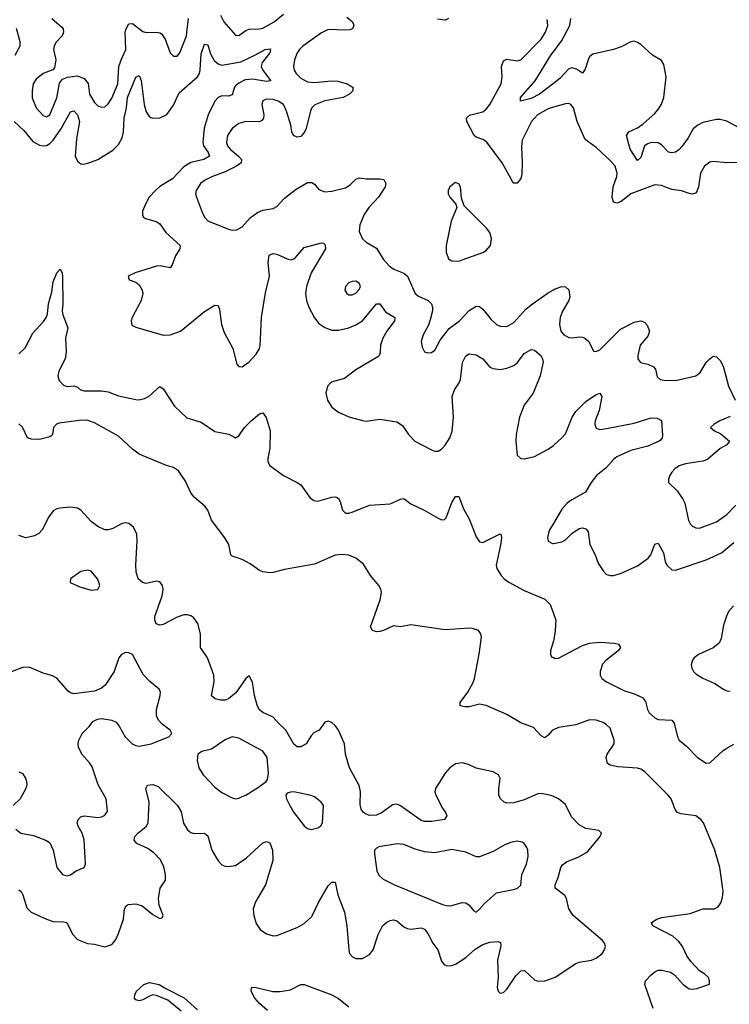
# Model space of a CAD drawing. Header units: inches. Extents: x 1839270 to 1929235, y 762242 to 910350.
# Tile 293 of 362: x 1866894 to 1871024, y 892594 to 898323. Entities that reach past the tile are written whole.
import ezdxf

# ---------------------------------------------------------------- set-up
doc = ezdxf.new("R2010")
doc.units = ezdxf.units.IN
doc.header["$MEASUREMENT"] = 0
doc.layers.add('B8869', color=7, linetype='Continuous')
doc.layers.add('B8879', color=7, linetype='Continuous')

msp = doc.modelspace()

# ---------------------------------------------------------------- linework, layer by layer
at = {"layer": 'B8869', "color": 5}
for points, elevation in [([(1868063.2, 898350), (1868082.7, 898310), (1868150, 898234), (1868170, 898232), (1868210, 898260.9), (1868230, 898267.3), (1868290, 898269.4), (1868310, 898274.4), (1868375.1, 898310), (1868430, 898355)], 640), ([(1867081.5, 898330), (1867139.6, 898279.6), (1867147.3, 898270), (1867150.2, 898250), (1867142.2, 898230), (1867104.2, 898190), (1867094, 898170), (1867090.4, 898150), (1867105.5, 898090), (1867097.5, 898042.5), (1867087.7, 898032.3), (1867030, 898009.4), (1866990, 897977), (1866973.1, 897950), (1866966, 897910), (1866967.7, 897867.7), (1866990, 897810.4), (1867030, 897765.3), (1867050, 897758.7), (1867070, 897770.4), (1867110, 897868.7), (1867126.1, 897953.9), (1867142.9, 897977.1), (1867171.6, 897988.4), (1867230, 897995.9), (1867270, 897981.2), (1867292.2, 897952.2), (1867300.1, 897890), (1867330, 897841.7), (1867350, 897822.6), (1867370, 897814.9), (1867390, 897817), (1867410, 897833.7), (1867430, 897866.7), (1867464.9, 897950), (1867472.1, 898050), (1867486, 898094), (1867511.1, 898150), (1867508.5, 898250), (1867513.5, 898270), (1867530, 898299.5), (1867550, 898301.7), (1867610, 898253.8), (1867630, 898249.3), (1867690.3, 898250.3), (1867710, 898247), (1867720.3, 898240.3), (1867740.3, 898210), (1867770.6, 898130), (1867790, 898110.6), (1867810, 898110.5), (1867825.6, 898130), (1867864.2, 898230), (1867867.8, 898250), (1867877.6, 898330)], 640), ([(1868798, 898338), (1868830.6, 898310), (1868839.1, 898290), (1868830.8, 898270), (1868816.5, 898263.5), (1868790, 898261.3), (1868690, 898265.6), (1868650, 898247), (1868542.4, 898170), (1868522.6, 898150), (1868509.3, 898130), (1868493, 898090), (1868486.9, 898050), (1868491.3, 898030), (1868503.5, 898010), (1868530, 897982.7), (1868570, 897961.4), (1868610, 897957.7), (1868707.2, 897967.2), (1868745.3, 897965.3), (1868801, 897950), (1868830, 897933.4), (1868834, 897930), (1868833, 897910), (1868813.4, 897890), (1868776.3, 897870), (1868670, 897851.2), (1868612, 897828), (1868593.8, 897810), (1868586.3, 897793.7), (1868561.4, 897690), (1868552, 897668), (1868530, 897643.5), (1868510, 897639.7), (1868488, 897650), (1868477.2, 897670), (1868471.3, 897710), (1868447.7, 897790), (1868428.8, 897830), (1868397.7, 897850), (1868370, 897859.2), (1868330, 897860.9), (1868308.6, 897851.4), (1868302.8, 897830), (1868315, 897770), (1868312.9, 897750), (1868303.4, 897736.6), (1868290, 897728.2), (1868210, 897730.7), (1868170, 897719.3), (1868130.1, 897689.9), (1868104.2, 897650), (1868097.8, 897610), (1868103.8, 897590), (1868119.3, 897570), (1868168.1, 897530), (1868184.6, 897510), (1868184.1, 897490), (1868156.9, 897470), (1868090, 897437), (1868017.1, 897410), (1867970, 897386.9), (1867946.7, 897370), (1867920.4, 897330), (1867918.4, 897310), (1867923.1, 897290), (1867958, 897198), (1867971.7, 897171.7), (1867990, 897153), (1868110, 897104.9), (1868130, 897099.1), (1868158.9, 897101.1), (1868190, 897117.3), (1868236.2, 897170), (1868278.4, 897201.6), (1868310, 897215.3), (1868370, 897224.6), (1868390, 897235.3), (1868434.9, 897285.1), (1868503.5, 897336.5), (1868570, 897375.3), (1868595.4, 897375.4), (1868610, 897365.5), (1868635.6, 897335.6), (1868670, 897321.7), (1868710, 897324.9), (1868790, 897345.4), (1868817.9, 897362.1), (1868850, 897394.9), (1868870, 897403.2), (1868910, 897397.5), (1868990, 897397.4), (1869012.6, 897392.6), (1869026, 897370), (1869021.3, 897350), (1868982.3, 897290), (1868926.7, 897230), (1868899, 897190), (1868873.7, 897130), (1868870.4, 897090), (1868890, 897047.7), (1868910, 897028), (1868970, 896994), (1869010.4, 896930), (1869043.8, 896890), (1869071.3, 896871.3), (1869130, 896849.2), (1869151.3, 896831.3), (1869196.5, 896730), (1869215.1, 896715.1), (1869272.2, 896690), (1869291.4, 896670), (1869296.9, 896650), (1869295.9, 896630), (1869283.8, 896576.2), (1869273.4, 896546.6), (1869243.1, 896490), (1869230.7, 896450.7), (1869237.5, 896417.5), (1869250.7, 896390.7), (1869270, 896384.9), (1869290, 896386), (1869310, 896400.7), (1869340.6, 896459.4), (1869393.1, 896526.9), (1869453.7, 896570), (1869510, 896630.3), (1869550, 896656.4), (1869570, 896654), (1869590, 896639.5), (1869638.4, 896578.4), (1869669, 896549), (1869690, 896540.4), (1869730, 896538.7), (1869770, 896560.9), (1869840.6, 896639.4), (1869870, 896663.5), (1869970, 896734.3), (1870000, 896750.9)], 640), ([(1869390, 898329.5), (1869370, 898319.7), (1869326.5, 898326.5)], 640), ([(1870000, 897813.7), (1869970, 897805), (1869907.1, 897770), (1869872.3, 897730), (1869818.7, 897621.3), (1869814.2, 897585.8), (1869818.3, 897490), (1869815.9, 897424.1), (1869810, 897399.3), (1869790, 897371.8), (1869770, 897371.6), (1869762.2, 897382.2), (1869702, 897490), (1869613.8, 897610), (1869590, 897627), (1869550, 897639.8), (1869539.3, 897650), (1869495.8, 897730), (1869494.5, 897750), (1869513, 897767), (1869590, 897786.2), (1869610, 897801.6), (1869630, 897829.1), (1869696.1, 897950), (1869701.8, 897990), (1869698.5, 898050), (1869710, 898083.1), (1869730, 898094.2), (1869790, 898083.2), (1869811.3, 898090), (1869929.8, 898210), (1869953.6, 898250), (1869967.4, 898290), (1869964.7, 898324.7)], 640), ([(1866874.7, 898274.7), (1866895.6, 898195.6), (1866895.5, 898170), (1866865.8, 898114.2)], 620), ([(1866862.6, 897730), (1866918, 897678), (1866970, 897614.4), (1867010, 897592.6), (1867030, 897589), (1867050, 897591.9), (1867070, 897601.9), (1867090, 897622.1), (1867133.7, 897686.3), (1867190, 897786.7), (1867210, 897792.8), (1867230.7, 897770), (1867241.4, 897730), (1867224.4, 897630), (1867218, 897530), (1867230, 897500.4), (1867250, 897484.6), (1867263.2, 897483.2), (1867290, 897488), (1867350, 897509.2), (1867436.3, 897563.7), (1867470, 897597), (1867490, 897636.4), (1867498.2, 897670), (1867502.8, 897750), (1867516.6, 897810), (1867522.6, 897870), (1867570, 897988), (1867590, 897999.1), (1867600.6, 897970), (1867618.5, 897830), (1867630, 897786.7), (1867650, 897758.9), (1867667.7, 897750), (1867710, 897751.5), (1867750, 897771.8), (1867790, 897826.5), (1867823, 897897), (1867930, 897991.3), (1867940.5, 898010), (1867944.3, 898030), (1867950, 898124.9), (1867970, 898181.6), (1867990, 898177.1), (1868005.1, 898125.1), (1868026.7, 898086.7), (1868050, 898065.6), (1868070, 898059.3), (1868181.2, 898078.8), (1868263.7, 898116.3), (1868323.6, 898150), (1868353.4, 898153.4), (1868350.2, 898130), (1868305.5, 898074.5), (1868299.5, 898050), (1868309.1, 898029.1), (1868354.3, 897970), (1868353.4, 897966.6), (1868330, 897962.9), (1868250, 897977), (1868206.6, 897973.4), (1868170, 897954.7), (1868150, 897937.8), (1868143.8, 897930), (1868130, 897885.1), (1868110, 897878.6), (1868070, 897879.4), (1868050, 897869.8), (1868030, 897848.3), (1867990.9, 897770), (1867967.9, 897692.1), (1867960.3, 897610), (1867963.1, 897590), (1867990.8, 897550), (1867999.2, 897530), (1867966.7, 897510), (1867890, 897491.7), (1867850, 897466.2), (1867783.2, 897396.8), (1867710, 897352.1), (1867684, 897330), (1867648.4, 897290), (1867625.5, 897250), (1867609.1, 897209.1), (1867608.2, 897188.2), (1867614.9, 897174.9), (1867625.9, 897165.9), (1867688.6, 897148.6), (1867710, 897135.6), (1867745.3, 897085.3), (1867827.7, 897010), (1867826, 896990), (1867800.5, 896950), (1867782.3, 896897.7), (1867770, 896878.9), (1867711.1, 896891.1), (1867690, 896889.8), (1867566.8, 896850), (1867526, 896830), (1867531.3, 896810), (1867570, 896796.4), (1867590, 896780.4), (1867607.9, 896750), (1867610.2, 896730), (1867601.2, 896690), (1867548.1, 896590), (1867542.8, 896570), (1867546.4, 896546.4), (1867570, 896534.6), (1867710, 896492.4), (1867730, 896487.8), (1867770, 896489.5), (1867830, 896510.2), (1867970, 896626), (1868030, 896661.5), (1868050, 896660.5), (1868057.7, 896637.7), (1868068.3, 896550), (1868083.6, 896503.6), (1868134.3, 896410), (1868158.8, 896318.8), (1868170, 896305.5), (1868190, 896303.1), (1868230, 896332), (1868270, 896376.5), (1868289.8, 896410), (1868294.2, 896425.8), (1868302.5, 896590), (1868325.4, 896734.6), (1868347.7, 896830), (1868341.3, 896910), (1868346.9, 896953.1), (1868370, 896962.8), (1868390, 896959.4), (1868450, 896930.9), (1868473.4, 896926.6), (1868490, 896931.3), (1868499.9, 896940.1), (1868550, 896997.6), (1868650, 897024.4), (1868662.5, 897022.5), (1868672.8, 897012.8), (1868673.4, 896990), (1868591, 896850), (1868563.5, 896770), (1868556.8, 896730), (1868563.5, 896690), (1868577.8, 896650), (1868610, 896588.7), (1868636.1, 896556.1), (1868670, 896531.3), (1868710, 896516.2), (1868750, 896516), (1868810, 896530.9), (1868850, 896546.8), (1868890, 896571.7), (1868970.3, 896670.3), (1868990, 896670.4), (1869023.6, 896623.6), (1869077, 896590), (1869074.9, 896570), (1869030.9, 896510), (1869007.8, 896470), (1868994.5, 896430), (1868992.4, 896387.6), (1868986.9, 896370), (1868978.9, 896361.1), (1868850, 896286.6), (1868783.7, 896236.3), (1868706.6, 896213.4), (1868686, 896190), (1868676, 896150), (1868685.7, 896110), (1868710, 896068.4), (1868750, 896039.5), (1868810, 896013.1), (1868890, 895990.3), (1868910, 895987.6), (1868990, 895999), (1869090, 895984), (1869121.8, 895961.8), (1869157.6, 895910), (1869194.4, 895870), (1869290, 895819.5), (1869310, 895812), (1869330, 895812.2), (1869350, 895823.7), (1869370, 895846.7), (1869396.8, 895890), (1869411.8, 895928.2), (1869418.9, 896010), (1869411.6, 896130), (1869424.8, 896170), (1869452.7, 896210), (1869460.3, 896230), (1869471.6, 896328.4), (1869490, 896367.4), (1869510, 896379.1), (1869550, 896372.7), (1869590, 896350.2), (1869630, 896302.2), (1869650, 896294), (1869690, 896288.6), (1869730, 896295.5), (1869770, 896311), (1869791.8, 896328.2), (1869830, 896381.5), (1869870, 896403.7), (1869890, 896400.3), (1869926.4, 896370), (1869937.6, 896350), (1869941.3, 896330), (1869922.9, 896250), (1869882.8, 896150), (1869830, 896080.5), (1869802.6, 896010), (1869783.6, 895910), (1869781.7, 895870), (1869788.8, 895788.8), (1869810, 895770.6), (1869830, 895768.7), (1869890, 895782.4), (1869970, 895823.9), (1870000, 895845.9)], 620), ([(1870000, 897952.6), (1869919, 897890), (1869870, 897864.7), (1869809, 897850), (1869809.7, 897870), (1869893.5, 897966.5), (1869990, 898122.1), (1870000, 898135.6)], 620), ([(1866890, 896378.2), (1866926.1, 896413.9), (1866970, 896498.7), (1867033.4, 896566.6), (1867047.8, 896590), (1867056.3, 896610), (1867061, 896670), (1867080.6, 896739.4), (1867090, 896798.8), (1867110, 896850.5), (1867130, 896871), (1867142, 896850), (1867144.1, 896824.1), (1867145.8, 896670), (1867142.3, 896630), (1867146.1, 896606.1), (1867173.6, 896530), (1867161.4, 896470), (1867163.9, 896390), (1867159.8, 896350), (1867122.2, 896277.8), (1867115.8, 896250), (1867124.5, 896224.5), (1867150, 896196.5), (1867170, 896189.2), (1867211.9, 896191.9), (1867230, 896184.9), (1867248.2, 896170), (1867270, 896164.4), (1867370, 896164), (1867410, 896157.7), (1867470, 896135.1), (1867570, 896112.4), (1867590, 896111.6), (1867621.1, 896118.9), (1867647.8, 896132.2), (1867710, 896188.7), (1867730, 896174.9), (1867794.6, 896074.6), (1867866.5, 896006.5), (1867950, 895981.5), (1868030, 895927.9), (1868110.7, 895910.7), (1868150, 895890.3), (1868170, 895902), (1868202.1, 895950), (1868241.5, 895990), (1868290, 896029.4), (1868310, 896035.5), (1868328.8, 896008.8), (1868352.8, 895930), (1868351, 895830), (1868337.5, 895770), (1868339.3, 895750), (1868349.2, 895730), (1868430.3, 895670), (1868510, 895631.1), (1868530, 895616.5), (1868582.3, 895542.3), (1868605.7, 895525.7), (1868630, 895521.1), (1868710, 895544.6), (1868730, 895547.2), (1868742.3, 895542.3), (1868750, 895537.1), (1868758.8, 895518.8), (1868772.8, 895470), (1868790, 895451.6), (1868810, 895451.2), (1868830, 895457.1), (1868930, 895498.9), (1869050, 895505.4), (1869110, 895533.7), (1869130, 895536.8), (1869170, 895506.8), (1869248.4, 895470), (1869330, 895422), (1869350, 895412.7), (1869365.8, 895414.2), (1869375.7, 895424.3), (1869410, 895514.6), (1869430, 895549), (1869450, 895548.7), (1869477.4, 895477.4), (1869510, 895419.5), (1869550, 895314), (1869570, 895284.4), (1869590, 895281.8), (1869690, 895332), (1869694.8, 895330), (1869698.7, 895310), (1869695.1, 895275.1), (1869666.8, 895150), (1869670.8, 895130), (1869696, 895090), (1869714, 895070), (1869741.3, 895050), (1869830, 895001.6), (1869951, 894951), (1869980.7, 894920.7), (1870000, 894868.9)], 580), ([(1870000, 894190.7), (1869992.6, 894187.4), (1869970, 894159.8), (1869950, 894144.8), (1869930, 894155.7), (1869884, 894204), (1869810, 894231.8), (1869730, 894279.7), (1869610, 894332), (1869570, 894339.8), (1869510, 894324.8), (1869484.1, 894324.1), (1869457.2, 894330), (1869458.7, 894350), (1869502.4, 894410), (1869533.9, 894466.1), (1869541.6, 894490), (1869568.5, 894631.5), (1869582, 894730), (1869578.4, 894750), (1869563.5, 894770), (1869530, 894781.5), (1869510, 894782.6), (1869370, 894772.7), (1869170, 894802.5), (1869111.3, 894791.3), (1869070, 894796.9), (1869011.6, 894768.4), (1868990, 894762.4), (1868970, 894762.2), (1868948.5, 894768.5), (1868936.3, 894790), (1868991.8, 894948.2), (1868999.5, 894990), (1868995.8, 895010), (1868984.8, 895030), (1868936.1, 895090), (1868895, 895155), (1868849.7, 895190), (1868810, 895207.7), (1868770, 895212.2), (1868730, 895206.9), (1868610, 895155.6), (1868435.1, 895124.9), (1868370, 895105.6), (1868350, 895105.2), (1868310, 895110.6), (1868290, 895118.6), (1868236.5, 895156.5), (1868190, 895182.5), (1868130, 895202), (1868122.9, 895210), (1868111.5, 895270), (1868088, 895308), (1868011, 895411), (1867988.4, 895470), (1867974.3, 895490), (1867910, 895544.2), (1867890, 895569.8), (1867858.5, 895638.5), (1867818.4, 895698.4), (1867790, 895717.6), (1867749.5, 895730), (1867590, 895795), (1867550, 895824.7), (1867470, 895900.2), (1867330, 895977.8), (1867291.3, 895991.3), (1867253.9, 895993.9), (1867124.5, 895975.5), (1867109.1, 895970), (1867090.2, 895950), (1867085.7, 895910), (1867078.2, 895901.8), (1867070, 895895.4), (1867010, 895879.7), (1866962.6, 895882.6), (1866940.7, 895890), (1866910, 895952), (1866890, 895971.5)], 580), ([(1870000, 893803.1), (1869988.3, 893808.3), (1869930, 893820.3), (1869910, 893819.4), (1869830, 893783.9), (1869770, 893766.4), (1869730, 893764.1), (1869713.3, 893770), (1869692, 893790), (1869683.7, 893810), (1869682, 893850), (1869689.7, 893909.7), (1869680.9, 893930), (1869650, 893946.6), (1869550, 893968.3), (1869506.6, 893990), (1869470, 893999.3), (1869430, 893993.1), (1869397.6, 893970), (1869370, 893938.4), (1869314.3, 893850), (1869310.3, 893830), (1869315.3, 893810), (1869354.5, 893734.5), (1869372.4, 893710), (1869379.3, 893690), (1869366, 893670), (1869290, 893658), (1869250, 893658.3), (1869230, 893663.5), (1869110, 893749.8), (1869090, 893758.9), (1869064.4, 893755.6), (1869004.2, 893710), (1868970, 893695), (1868930, 893692.9), (1868903.8, 893703.8), (1868892.5, 893712.5), (1868881.5, 893730), (1868876.5, 893756.5), (1868877.4, 893830), (1868870, 893866.6), (1868813.3, 893970), (1868791.2, 894050), (1868784, 894110), (1868749.8, 894189.8), (1868730, 894216.2), (1868710, 894233.6), (1868690, 894240.7), (1868670, 894235.1), (1868636.4, 894190), (1868607, 894173), (1868590, 894156.4), (1868561.1, 894110), (1868530, 894092.4), (1868510, 894091.2), (1868490, 894107.8), (1868444, 894190), (1868399.7, 894230), (1868370, 894265.6), (1868310, 894291.1), (1868287.1, 894310), (1868275.4, 894335.4), (1868260.4, 894390), (1868250, 894469), (1868230, 894506), (1868210, 894489.6), (1868153, 894407), (1868110, 894371), (1868090, 894364.4), (1868063.8, 894363.8), (1868031.7, 894371.7), (1868010, 894389), (1868025.8, 894470), (1868023.2, 894510), (1867986.5, 894610), (1867946, 894670), (1867946.5, 894750), (1867930.7, 894810), (1867905.2, 894845.2), (1867890, 894855.3), (1867870, 894860.3), (1867850, 894859.4), (1867810, 894846), (1867730, 894804.1), (1867710, 894799.4), (1867688.6, 894808.6), (1867680.7, 894830), (1867681.4, 894850), (1867722.5, 894970), (1867728.5, 895008.5), (1867725.4, 895030), (1867710, 895053), (1867690, 895056), (1867630, 895043.5), (1867608.3, 895048.3), (1867583.9, 895070), (1867572.7, 895110), (1867569.8, 895149.8), (1867578.7, 895290), (1867576.9, 895330), (1867557.6, 895370), (1867530, 895391.3), (1867510, 895396.3), (1867490, 895391.3), (1867437.2, 895362.8), (1867410, 895354.2), (1867390, 895355.3), (1867350, 895374), (1867310, 895404.2), (1867250.9, 895470), (1867230, 895480.9), (1867190, 895486.4), (1867130, 895480.9), (1867110, 895477.7), (1867090, 895465.6), (1867063.6, 895430), (1867024.4, 895355.6), (1867006.3, 895333.7), (1866980.3, 895319.7), (1866930, 895308.3), (1866890, 895322.2)], 620), ([(1870000, 895392.1), (1869974.9, 895350), (1869965.2, 895310), (1869970, 895288), (1869995.3, 895275.3), (1870000, 895276.2)], 620), ([(1870000, 894708.3), (1869983.2, 894650), (1869982.6, 894630), (1869990, 894616.3), (1870000, 894611.1)], 580), ([(1866872.5, 893612.5), (1866901, 893590), (1866975.4, 893575.4), (1867050, 893547), (1867070, 893532.7), (1867088.9, 893490), (1867110.8, 893390), (1867142.8, 893350), (1867170, 893342), (1867190, 893347.3), (1867222, 893370), (1867269.3, 893390.7), (1867278, 893410), (1867269.5, 893550.5), (1867257.4, 893590), (1867235.1, 893630), (1867229.6, 893650), (1867234.5, 893670), (1867250, 893685.5), (1867269.7, 893690.3), (1867350, 893680.3), (1867370, 893684.2), (1867387.9, 893692.1), (1867404.5, 893715.5), (1867397.2, 893790), (1867351.2, 893871.2), (1867315.5, 893975.5), (1867300, 894000), (1867255.1, 894050), (1867237, 894090), (1867235.1, 894110), (1867239.3, 894130), (1867257.2, 894170), (1867299, 894210), (1867320.9, 894239.1), (1867346.3, 894253.7), (1867370, 894256.3), (1867430, 894248.2), (1867455.2, 894235.3), (1867473, 894213), (1867508.4, 894150), (1867548.4, 894110), (1867570, 894099.5), (1867590, 894096.5), (1867659, 894110), (1867762, 894150), (1867779.3, 894170), (1867769.3, 894190), (1867723.8, 894223.8), (1867704.8, 894244.8), (1867691.1, 894270), (1867691.1, 894310), (1867711.3, 894391.3), (1867712.8, 894410), (1867706.9, 894426.9), (1867651.7, 894471.7), (1867612.6, 894512.6), (1867550, 894629.3), (1867530, 894639.5), (1867510, 894640.9), (1867486, 894630), (1867470.5, 894609.5), (1867444, 894530), (1867391, 894450), (1867370, 894434), (1867330, 894416), (1867210, 894400.9), (1867190, 894406), (1867175.6, 894415.6), (1867110, 894491.8), (1867084.6, 894504.6), (1867030, 894520.4), (1866950, 894555.8), (1866910, 894554), (1866790, 894506.3)], 640), ([(1866890, 893946), (1866910, 893936.3), (1866928, 893910), (1866934.4, 893890), (1866935.8, 893870), (1866930.4, 893850), (1866897.1, 893790), (1866855.5, 893750)], 640), ([(1866890, 893260.3), (1866902, 893250), (1866913.1, 893230), (1866936, 893156), (1866961.6, 893130), (1867049.4, 893089.4), (1867090, 893076.2), (1867150, 893074.4), (1867169.2, 893069.2), (1867201.2, 893001.2), (1867230, 892971.8), (1867288.1, 892948.1), (1867330, 892943.6), (1867390, 892929.1), (1867430, 892942.6), (1867452, 892968), (1867470, 893005.5), (1867498.3, 893090), (1867503.8, 893150), (1867513.2, 893166.8), (1867525.4, 893174.6), (1867570, 893179.4), (1867606.9, 893166.9), (1867670, 893117.4), (1867710, 893094), (1867723.1, 893096.9), (1867729.2, 893110), (1867705.4, 893170), (1867701.7, 893210), (1867711.1, 893268.9), (1867743.1, 893316.9), (1867743.7, 893350), (1867733.9, 893393.9), (1867713.9, 893433.9), (1867674.9, 893474.9), (1867641, 893501), (1867575.6, 893530), (1867559.7, 893550), (1867564, 893570), (1867581.1, 893590), (1867630.6, 893629.4), (1867642, 893650), (1867647.6, 893770), (1867627.6, 893850), (1867639, 893870), (1867670, 893873.7), (1867700.9, 893860.9), (1867812.9, 893750), (1867833.4, 893713.4), (1867847.1, 893647.1), (1867870.3, 893610), (1867890, 893593.8), (1867907.6, 893587.6), (1867969.3, 893589.3), (1867990, 893573.4), (1868012.5, 893490), (1868050, 893428.7), (1868070, 893405.2), (1868090, 893396.9), (1868110, 893395.5), (1868150, 893401.9), (1868214.6, 893445.4), (1868310, 893534.4), (1868330, 893541.6), (1868350, 893533.4), (1868365.2, 893490), (1868366.7, 893430), (1868325.8, 893290), (1868265.8, 893190), (1868253.8, 893150), (1868256.9, 893110), (1868270, 893063.8), (1868294.3, 893030), (1868330, 893003.9), (1868370, 892992.3), (1868390, 892994.4), (1868510, 893041.8), (1868550, 893064.2), (1868594.5, 893105.5), (1868632.7, 893187.3), (1868690, 893283.8), (1868710, 893303.8), (1868730, 893304), (1868744.9, 893230), (1868784.6, 893130), (1868798.6, 893050), (1868809.1, 892909.1), (1868814.4, 892890), (1868830.7, 892870), (1868850, 892860.3), (1868890, 892860.3), (1868930, 892884.6), (1868950.8, 892910), (1868980, 893000), (1869006, 893050), (1869030, 893072.2), (1869050, 893082.2), (1869070, 893085.8), (1869090, 893079), (1869130, 893044.7), (1869150, 893034.7), (1869170, 893031.3), (1869230, 893038.3), (1869250, 893030.3), (1869270, 893005.3), (1869297.7, 892950), (1869327.6, 892910), (1869350, 892845.5), (1869365, 892825), (1869378.7, 892818.7), (1869410, 892819.6), (1869430, 892828), (1869490, 892867.2), (1869545.5, 892914.5), (1869590, 892941.8), (1869630, 892954.7), (1869678.5, 892958.5), (1869692.7, 892952.7), (1869694.5, 892934.5), (1869675.8, 892850), (1869678.3, 892750), (1869672.7, 892692.7), (1869678.8, 892670), (1869690, 892658.8), (1869710, 892662), (1869730, 892683), (1869781.3, 892758.7), (1869810, 892788.5), (1869831.5, 892790), (1869890, 892737.1), (1869910, 892729.4), (1869950, 892731), (1870000, 892747.9)], 620), ([(1867833.8, 892553.8), (1867757.3, 892617.3), (1867690, 892644.5), (1867670, 892648.3), (1867650, 892642), (1867610, 892619.2), (1867590, 892614.7), (1867570, 892619.3), (1867562, 892630), (1867564.2, 892650), (1867574, 892670), (1867616.2, 892710), (1867650, 892720.6), (1867706.4, 892710), (1867745.2, 892685.2), (1867850.7, 892630.7), (1867930, 892562.3)], 580), ([(1868337.4, 892557.4), (1868290, 892598), (1868262.3, 892630), (1868241.1, 892670), (1868242.7, 892690), (1868247.2, 892692.8), (1868270, 892691.9), (1868368.3, 892668.3), (1868410, 892668.1), (1868470, 892678), (1868530, 892709.5), (1868550, 892709), (1868710, 892649.7), (1868750, 892628.3), (1868810, 892578.7)], 580)]:
    msp.add_lwpolyline(points, dxfattribs=dict(at, elevation=elevation))
for points, elevation in [([(1869430, 897375.3), (1869398, 897350), (1869387.7, 897330), (1869388, 897310), (1869397.3, 897290), (1869432, 897250), (1869438, 897230), (1869405.5, 897150), (1869376.4, 897010), (1869376.4, 896970), (1869390, 896930.8), (1869410, 896919.3), (1869450, 896917.6), (1869470, 896925.3), (1869590, 896968.5), (1869610, 896980.5), (1869633.6, 897010), (1869639.7, 897050), (1869630, 897085.2), (1869611.8, 897110), (1869480.2, 897240.2), (1869465.2, 897285.2), (1869459, 897350), (1869450, 897368)], 660), ([(1868850, 896801.3), (1868830, 896800.5), (1868810, 896792.8), (1868790.4, 896770), (1868786.4, 896750), (1868797.3, 896730), (1868810, 896722.4), (1868830, 896723.1), (1868850, 896732.7), (1868870, 896753.4), (1868877.7, 896770), (1868870.7, 896790.7)], 640), ([(1867290, 895120.5), (1867250, 895112.4), (1867190.7, 895070), (1867187.5, 895047.5), (1867243.6, 895023.6), (1867310, 895004.4), (1867350, 895007.3), (1867360.9, 895030), (1867355.1, 895050), (1867346.6, 895070), (1867310, 895113.6)], 640), ([(1868130, 894151.1), (1868090, 894133.6), (1868010, 894079.3), (1867954.4, 894065.6), (1867931.3, 894050), (1867927.1, 894012.9), (1867937.3, 893970), (1867962, 893930), (1868030, 893858), (1868070, 893826.4), (1868130, 893795.5), (1868150, 893790.5), (1868170, 893793), (1868190, 893802.4), (1868209.7, 893810.3), (1868283.3, 893856.7), (1868329.2, 893890), (1868337.2, 893902.8), (1868341.6, 893938.4), (1868335.4, 894030), (1868310, 894066), (1868170, 894143.5)], 640), ([(1868490, 893829.5), (1868470, 893829.3), (1868450, 893822), (1868444, 893810), (1868447.7, 893790), (1868466, 893750), (1868490.5, 893710), (1868550, 893633.4), (1868570, 893616.3), (1868590, 893610.6), (1868630, 893620.5), (1868647.6, 893632.4), (1868656.2, 893650), (1868662.9, 893750), (1868649.5, 893770), (1868610, 893800.7), (1868590, 893809.6)], 640), ([(1869790, 893542.9), (1869750, 893535.1), (1869718, 893522), (1869650, 893483.5), (1869570, 893451.3), (1869550, 893451.3), (1869490, 893479.7), (1869410, 893495.1), (1869310, 893475.3), (1869250, 893480.3), (1869195.9, 893495.9), (1869130, 893523.1), (1869091.9, 893528.1), (1868984.7, 893510), (1868970, 893502.7), (1868959.1, 893490), (1868958.4, 893470), (1868973.7, 893370), (1868984.7, 893344.7), (1869010, 893322.4), (1869074.8, 893290), (1869354.6, 893174.6), (1869387.4, 893167.4), (1869408.9, 893168.9), (1869470, 893187.2), (1869490, 893183.7), (1869510.2, 893170.2), (1869537.3, 893137.3), (1869550, 893130.8), (1869570, 893147.3), (1869599.5, 893180.5), (1869670, 893242), (1869776.2, 893263.8), (1869790.9, 893269.1), (1869810, 893288), (1869817.2, 893350), (1869844.2, 893410), (1869853.7, 893453.7), (1869851.5, 893490), (1869845.8, 893505.8), (1869830, 893529.2), (1869818, 893538)], 640)]:
    msp.add_lwpolyline(points, close=True, dxfattribs=dict(at, elevation=elevation))
at = {"layer": 'B8879', "color": 5}
for points, elevation in [([(1870000, 898135.6), (1870050, 898202.8), (1870095.8, 898290), (1870102.2, 898330)], 620), ([(1871102.3, 897682.3), (1871010, 897733.3), (1870970, 897743), (1870950, 897743), (1870870, 897724.2), (1870840.3, 897710), (1870812.8, 897687.2), (1870784.6, 897635.4), (1870750, 897587.2), (1870730, 897566.2), (1870710, 897553.3), (1870690, 897548.9), (1870670, 897552.4), (1870630, 897594.7), (1870610, 897606.6), (1870570, 897608.2), (1870550, 897601.8), (1870530.9, 897589.1), (1870510, 897521.6), (1870490, 897503.6), (1870447.2, 897570), (1870426.1, 897650), (1870439.2, 897670), (1870490, 897694), (1870522.6, 897717.4), (1870590, 897776.6), (1870613.9, 897806.1), (1870630, 897831.6), (1870642.9, 897870), (1870656.6, 897990), (1870643, 898063), (1870630, 898086.3), (1870576.5, 898116.5), (1870510, 898179.7), (1870490, 898191.3), (1870470, 898197.7), (1870450, 898194.7), (1870394, 898166), (1870350.7, 898150), (1870230, 898122.7), (1870211.7, 898108.3), (1870204, 898096), (1870184.4, 898035.6), (1870170, 898013), (1870134.6, 898034.6), (1870110, 898042.9), (1870090, 898037.5), (1870038.1, 897981.9), (1870000, 897952.6)], 620), ([(1871071.6, 897491.6), (1871009.8, 897489.8), (1870930, 897497.2), (1870910, 897493.5), (1870878.9, 897470), (1870855.6, 897430), (1870845.2, 897350), (1870835.9, 897324.1), (1870826.9, 897313.1), (1870810, 897307.3), (1870790, 897311.5), (1870746.5, 897326.5), (1870690, 897335.8), (1870630, 897358.5), (1870590, 897363.1), (1870451.5, 897310), (1870394.6, 897265.4), (1870370, 897256.1), (1870350, 897262), (1870341.9, 897290), (1870347.6, 897350), (1870369.1, 897410), (1870371.3, 897430), (1870359.8, 897470), (1870330, 897504.5), (1870250, 897578.9), (1870185.7, 897625.7), (1870137.7, 897730), (1870117.7, 897810), (1870102.7, 897830), (1870090, 897835.1), (1870070, 897834), (1870000, 897813.7)], 640), ([(1870000, 896750.9), (1870010, 896756.5), (1870050.3, 896770.3), (1870070, 896768), (1870090, 896750.8), (1870095.8, 896710), (1870090.3, 896690), (1870053.4, 896626.6), (1870038.9, 896590), (1870035.6, 896550), (1870043.6, 896510), (1870060.3, 896490), (1870090, 896473.8), (1870110, 896471.8), (1870150, 896478.6), (1870170, 896476.8), (1870184, 896470), (1870207.2, 896450), (1870234.6, 896394.6), (1870250, 896392.2), (1870270, 896402.3), (1870390, 896521.7), (1870470, 896562.8), (1870510, 896570.3), (1870530, 896562.4), (1870546.6, 896546.6), (1870559.6, 896510), (1870550, 896481.3), (1870504.5, 896430), (1870491.1, 896370), (1870492.4, 896350), (1870507.7, 896327.7), (1870550, 896319.3), (1870582.4, 896302.4), (1870594.6, 896290), (1870605.1, 896245.1), (1870621, 896230), (1870645.4, 896225.4), (1870710, 896224.7), (1870829.8, 896250.2), (1870855.1, 896270), (1870890, 896328.4), (1870910, 896350.4), (1870930, 896365.5), (1870950, 896360.5), (1870970, 896339.3), (1870987.5, 896307.5), (1871020.3, 896190), (1871058.3, 896110)], 640), ([(1870000, 895845.9), (1870005.6, 895850), (1870050, 895889.3), (1870070, 895913.8), (1870110, 896010.4), (1870130, 896043.7), (1870190, 896101.3), (1870250, 896143), (1870270, 896150.4), (1870282, 896130), (1870266.3, 896050), (1870244.1, 895990), (1870241.1, 895970), (1870250, 895945.8), (1870270, 895937.8), (1870310, 895943.5), (1870470, 895976.1), (1870570, 896006), (1870604.5, 896004.5), (1870630, 895991), (1870636.1, 895903.9), (1870633.7, 895890), (1870622.8, 895877.2), (1870614.9, 895870), (1870550, 895842.2), (1870450, 895817), (1870370, 895779.5), (1870350, 895764.6), (1870305.8, 895714.2), (1870250.2, 895670), (1870220.2, 895630), (1870186.7, 895573.3), (1870107.7, 895530), (1870081.3, 895510), (1870050, 895476), (1870000, 895392.1)], 620), ([(1871030, 896013.3), (1870968, 895990), (1870936.3, 895970), (1870914.8, 895950), (1870938.8, 895930), (1870973.9, 895913.9), (1871024.9, 895870), (1871010.6, 895850), (1870970, 895828.8), (1870896.2, 895763.8), (1870870, 895754.3), (1870770, 895739.4), (1870731.9, 895728.1), (1870706.7, 895710), (1870690.4, 895690), (1870677.1, 895670), (1870670.7, 895650), (1870670.8, 895630), (1870721.1, 895581.1), (1870753.6, 895533.6), (1870764.4, 895510), (1870786.4, 895410), (1870796.3, 895390), (1870810, 895376.3), (1870830, 895366), (1870850, 895364.9), (1870950, 895401.3), (1871010, 895443.5), (1871062.4, 895497.6)], 640), ([(1870000, 895276.2), (1870050, 895285), (1870070, 895296.2), (1870107.2, 895332.8), (1870150, 895362.2), (1870170, 895366.2), (1870190, 895360.3), (1870202.3, 895342.3), (1870211.9, 895270), (1870242.5, 895210), (1870260.6, 895160.6), (1870290, 895115.5), (1870310, 895095.5), (1870330, 895088.5), (1870350, 895088.8), (1870390, 895100.3), (1870490, 895145.7), (1870551.8, 895190), (1870567.1, 895210), (1870590, 895270.5), (1870610, 895278), (1870640.6, 895220.6), (1870650.2, 895170), (1870660.2, 895150), (1870690, 895122.4), (1870710, 895120.2), (1870890, 895181), (1870978.9, 895221.1), (1871050, 895282)], 620), ([(1871048.2, 894911.8), (1871020.1, 894879.9), (1871006.8, 894853.2), (1870990, 894799.3), (1870976.7, 894723.3), (1870964.1, 894695.9), (1870930, 894668.5), (1870844.4, 894630), (1870819.5, 894610), (1870810, 894596.2), (1870802.3, 894570), (1870806, 894550), (1870816.5, 894530), (1870830, 894516.5), (1870870, 894491.3), (1870940.1, 894460.1), (1870990, 894426.9), (1871010, 894417.3), (1871030, 894415.8)], 620), ([(1870000, 894868.9), (1870014.5, 894830), (1870011.5, 894770), (1870002.6, 894717.4), (1870000, 894708.3)], 580), ([(1870000, 894611.1), (1870010, 894606), (1870030, 894608.5), (1870170, 894682.3), (1870210, 894695.3), (1870270, 894700.9), (1870355.6, 894695.6), (1870378.8, 894690), (1870390.3, 894670), (1870378, 894650), (1870304.6, 894595.4), (1870286.6, 894573.4), (1870271.8, 894530), (1870272.7, 894510), (1870282.2, 894490), (1870308.8, 894470), (1870410, 894420.5), (1870470, 894401.2), (1870518.4, 894378.4), (1870536.1, 894356.1), (1870548.4, 894310), (1870558.6, 894290), (1870590, 894260.8), (1870610.7, 894250.7), (1870690, 894247.2), (1870703.2, 894230), (1870722.4, 894150), (1870731.8, 894130), (1870775.7, 894095.7), (1870839.2, 894030), (1870890, 893997.5), (1870910, 893998.4), (1870988.4, 894070), (1871010, 894084.1), (1871050, 894108.1)], 580), ([(1870580.2, 892570), (1870532.4, 892710), (1870536.9, 892730), (1870570, 892766), (1870590, 892782.6), (1870610, 892791.7), (1870632.7, 892792.7), (1870681.1, 892781.1), (1870705.9, 892765.9), (1870754.8, 892710), (1870790, 892684.9), (1870810, 892682), (1870834.2, 892685.8), (1870908, 892712), (1870908.7, 892730), (1870902, 892750), (1870882, 892770), (1870850, 892789.2), (1870801.4, 892841.4), (1870776.4, 892876.4), (1870751.2, 892930), (1870730, 892959.7), (1870694.7, 892990), (1870578.4, 893050), (1870571.8, 893070), (1870601.6, 893090), (1870630, 893099.7), (1870796.8, 893123.2), (1870870, 893149.1), (1870937.2, 893150), (1870958.3, 893161.7), (1870975.3, 893184.7), (1870984.8, 893215.2), (1870987.9, 893252.1), (1870968.2, 893390), (1870938.9, 893490), (1870873.5, 893650), (1870859.2, 893670), (1870830, 893689.9), (1870741.5, 893701.5), (1870722.4, 893710), (1870708.4, 893728.4), (1870685.7, 893790), (1870669.1, 893810), (1870530, 893948.5), (1870510, 893962), (1870490, 893967.6), (1870375.5, 893975.5), (1870330, 893985.8), (1870316, 893996), (1870308, 894030), (1870314, 894050), (1870353.9, 894110), (1870353.6, 894130), (1870330, 894199.8), (1870310, 894220.7), (1870290, 894233.2), (1870250, 894246.4), (1870210, 894249.2), (1870130, 894219.3), (1870030, 894204.3), (1870000, 894190.7)], 580), ([(1870000, 892747.9), (1870010, 892751.3), (1870130, 892832.2), (1870150, 892839.3), (1870222.7, 892850), (1870250, 892862.2), (1870284, 892890), (1870298, 892910), (1870303.1, 892930), (1870297.6, 892950), (1870285.8, 892965.8), (1870115.3, 893110), (1870089.8, 893150), (1870075.8, 893210), (1870066.6, 893226.6), (1870009.7, 893270), (1870009.7, 893290), (1870028.9, 893331.1), (1870043.1, 893390), (1870053.9, 893406.1), (1870076.2, 893423.8), (1870148, 893452), (1870199.3, 893480.7), (1870272, 893570), (1870281.2, 893590), (1870264.8, 893604.8), (1870190, 893616.5), (1870150, 893639.1), (1870105.2, 893685.2), (1870070, 893756), (1870030, 893789.8), (1870000, 893803.1)], 620)]:
    msp.add_lwpolyline(points, dxfattribs=dict(at, elevation=elevation))

doc.saveas('drawing.dxf')
